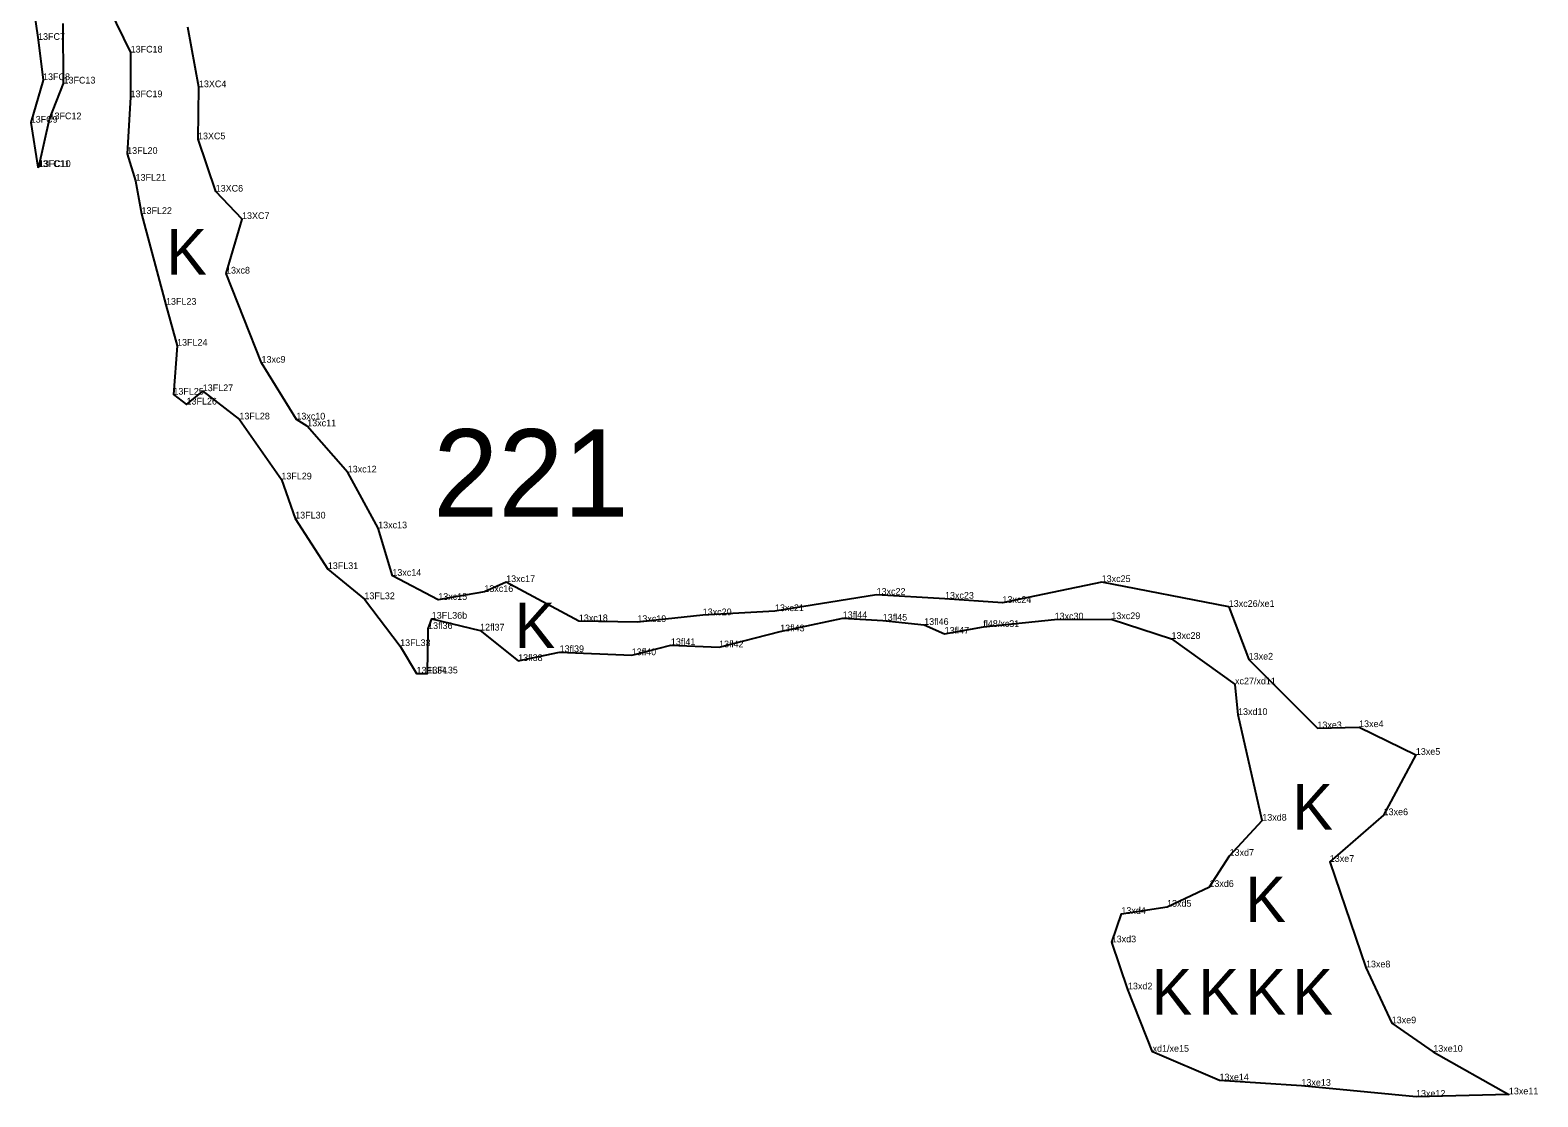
# Model space of a CAD drawing. Extents: x 2072529 to 2268812, y 436423 to 470008.
# Drawn here: x 2242642 to 2243766, y 449046 to 449842 of the extents above; entities that cross this region are included whole.
import ezdxf

# ---------------------------------------------------------------- set-up
doc = ezdxf.new("R2010")
doc.units = 0
for name, color, linetype in [('Old_Level_20', 7, 'Continuous'), ('Old_Level_52', 7, 'Continuous'), ('Old_Level_55', 7, 'Continuous'), ('Old_Level_60', 7, 'Continuous'), ('Old_Level_62', 7, 'Continuous')]:
    doc.layers.add(name, color=color, linetype=linetype)

msp = doc.modelspace()

# ---------------------------------------------------------------- linework, layer by layer
at = {"layer": 'Old_Level_20'}
for p, q in [((2242647.481, 449834.547), (2242647.481, 449834.547)), ((2242716.562, 449825.1), (2242716.562, 449825.1)), ((2242651.207, 449804.543), (2242651.207, 449804.543)), ((2242666.483, 449802), (2242666.483, 449802)), ((2242767.503, 449799.237), (2242767.503, 449799.237)), ((2242716.471, 449791.785), (2242716.471, 449791.785)), ((2242642.002, 449772.816), (2242642.002, 449772.816)), ((2242656.047, 449775.336), (2242656.047, 449775.336)), ((2242766.805, 449760.386), (2242766.805, 449760.386)), ((2242713.949, 449749.486), (2242713.949, 449749.486)), ((2242647.299, 449739.691), (2242647.299, 449739.691)), ((2242648.063, 449739.73), (2242648.063, 449739.73)), ((2242720.219, 449729.453), (2242720.219, 449729.453)), ((2242779.997, 449721.332), (2242779.997, 449721.332)), ((2242724.668, 449704.713), (2242724.668, 449704.713)), ((2242799.641, 449700.89), (2242799.641, 449700.89)), ((2242787.717, 449660.208), (2242787.717, 449660.208)), ((2242742.918, 449636.934), (2242742.918, 449636.934)), ((2242751.176, 449606.391), (2242751.176, 449606.391)), ((2242814.224, 449593.73), (2242814.224, 449593.73)), ((2242748.443, 449569.885), (2242748.443, 449569.885)), ((2242770.344, 449572.484), (2242770.344, 449572.484)), ((2242758.238, 449562.509), (2242758.238, 449562.509)), ((2242797.684, 449551.398), (2242797.684, 449551.398)), ((2242840.163, 449551.332), (2242840.163, 449551.332)), ((2242848.28, 449546.251), (2242848.28, 449546.251)), ((2242828.974, 449506.625), (2242828.974, 449506.625)), ((2242878.494, 449511.837), (2242878.494, 449511.837)), ((2242839.282, 449477.479), (2242839.282, 449477.479)), ((2242901.196, 449470.161), (2242901.196, 449470.161)), ((2242863.647, 449439.792), (2242863.647, 449439.792)), ((2242911.787, 449434.716), (2242911.787, 449434.716)), ((2242996.687, 449430.073), (2242996.687, 449430.073)), ((2243440.938, 449430.072), (2243440.938, 449430.072)), ((2242890.947, 449417.302), (2242890.947, 449417.302)), ((2242946.03, 449416.766), (2242946.03, 449416.766)), ((2242980.41, 449422.691), (2242980.41, 449422.691)), ((2243273.029, 449420.591), (2243273.029, 449420.591)), ((2243324.04, 449417.647), (2243324.04, 449417.647)), ((2243366.907, 449414.522), (2243366.907, 449414.522)), ((2242941.184, 449402.754), (2242941.184, 449402.754)), ((2243050.925, 449400.864), (2243050.925, 449400.864)), ((2243143.309, 449405.329), (2243143.309, 449405.329)), ((2243197.216, 449408.376), (2243197.216, 449408.376)), ((2243247.792, 449403.122), (2243247.792, 449403.122)), ((2243277.634, 449401.297), (2243277.634, 449401.297)), ((2243405.809, 449402.132), (2243405.809, 449402.132)), ((2243448.128, 449402.395), (2243448.128, 449402.395)), ((2243535.734, 449411.559), (2243535.734, 449411.559)), ((2242938.456, 449395.073), (2242938.456, 449395.073)), ((2242977.233, 449393.916), (2242977.233, 449393.916)), ((2243094.562, 449400.256), (2243094.562, 449400.256)), ((2243201.097, 449393.259), (2243201.097, 449393.259)), ((2243308.527, 449398.114), (2243308.527, 449398.114)), ((2243323.779, 449391.543), (2243323.779, 449391.543)), ((2243352.669, 449396.58), (2243352.669, 449396.58)), ((2242917.599, 449382.34), (2242917.599, 449382.34)), ((2243119.587, 449383.021), (2243119.587, 449383.021)), ((2243155.523, 449381.385), (2243155.523, 449381.385)), ((2243493.056, 449387.673), (2243493.056, 449387.673)), ((2243005.639, 449371.192), (2243005.639, 449371.192)), ((2243036.54, 449377.794), (2243036.54, 449377.794)), ((2243090.36, 449375.505), (2243090.36, 449375.505)), ((2243550.613, 449372.223), (2243550.613, 449372.223)), ((2242929.839, 449361.795), (2242929.839, 449361.795)), ((2242937.943, 449361.904), (2242937.943, 449361.904)), ((2243540.415, 449353.74), (2243540.415, 449353.74)), ((2243542.668, 449330.941), (2243542.668, 449330.941)), ((2243632.982, 449321.851), (2243632.982, 449321.851)), ((2243601.851, 449320.997), (2243601.851, 449320.997)), ((2243675.31, 449301.157), (2243675.31, 449301.157)), ((2243651.266, 449256.153), (2243651.266, 449256.153)), ((2243560.751, 449252.078), (2243560.751, 449252.078)), ((2243536.373, 449225.844), (2243536.373, 449225.844)), ((2243611.106, 449221.33), (2243611.106, 449221.33)), ((2243521.274, 449202.643), (2243521.274, 449202.643)), ((2243489.677, 449187.848), (2243489.677, 449187.848)), ((2243455.637, 449182.528), (2243455.637, 449182.528)), ((2243448.418, 449161.316), (2243448.418, 449161.316)), ((2243638.105, 449142.578), (2243638.105, 449142.578)), ((2243460.547, 449126.174), (2243460.547, 449126.174)), ((2243657.314, 449100.889), (2243657.314, 449100.889)), ((2243478.923, 449079.66), (2243478.923, 449079.66)), ((2243688.325, 449079.636), (2243688.325, 449079.636)), ((2243528.818, 449058.304), (2243528.818, 449058.304)), ((2243589.956, 449054.281), (2243589.956, 449054.281)), ((2243675.432, 449046.093), (2243675.432, 449046.093)), ((2243744.713, 449047.854), (2243744.713, 449047.854))]:
    msp.add_line(p, q, dxfattribs=at)
at = {"layer": 'Old_Level_52'}
for points in [[(2242641.584, 449875.831), (2242647.481, 449834.547), (2242651.207, 449804.543), (2242642.002, 449772.816), (2242647.299, 449739.691), (2242648.063, 449739.73), (2242656.047, 449775.336), (2242666.483, 449802), (2242666.262, 449846.862)], [(2242700.425, 449857.799), (2242716.562, 449825.1), (2242716.471, 449791.785), (2242713.949, 449749.486), (2242720.219, 449729.453), (2242724.668, 449704.713), (2242742.918, 449636.934), (2242751.176, 449606.391), (2242748.443, 449569.885), (2242758.238, 449562.509), (2242770.344, 449572.484), (2242797.684, 449551.398), (2242828.974, 449506.625), (2242839.282, 449477.479), (2242863.647, 449439.792), (2242890.947, 449417.302), (2242917.599, 449382.34), (2242929.839, 449361.795), (2242937.943, 449361.904), (2242938.456, 449395.073), (2242941.184, 449402.754), (2242977.233, 449393.916), (2243005.639, 449371.192), (2243036.54, 449377.794), (2243090.36, 449375.505), (2243119.587, 449383.021), (2243155.523, 449381.385), (2243201.097, 449393.259), (2243247.792, 449403.122), (2243277.634, 449401.297), (2243308.527, 449398.114), (2243323.779, 449391.543), (2243352.669, 449396.58), (2243405.809, 449402.132), (2243448.128, 449402.395), (2243493.056, 449387.673), (2243540.415, 449353.74)], [(2243535.734, 449411.559), (2243440.938, 449430.072), (2243366.907, 449414.522), (2243324.04, 449417.647), (2243273.029, 449420.591), (2243197.216, 449408.376), (2243143.309, 449405.329), (2243094.562, 449400.256), (2243050.925, 449400.864), (2242996.687, 449430.073), (2242980.41, 449422.691), (2242946.03, 449416.766), (2242911.787, 449434.716), (2242901.196, 449470.161), (2242878.494, 449511.837), (2242848.28, 449546.251), (2242840.163, 449551.332), (2242814.224, 449593.73), (2242787.717, 449660.208), (2242799.641, 449700.89), (2242779.997, 449721.332), (2242766.805, 449760.386), (2242767.503, 449799.237), (2242759.271, 449844.065)], [(2243535.734, 449411.559), (2243550.613, 449372.223), (2243601.851, 449320.997), (2243632.982, 449321.851), (2243675.31, 449301.157), (2243651.266, 449256.153), (2243611.106, 449221.33), (2243638.105, 449142.578), (2243657.314, 449100.889), (2243688.325, 449079.636), (2243744.713, 449047.854), (2243675.432, 449046.093), (2243589.956, 449054.281), (2243528.818, 449058.304), (2243478.923, 449079.66), (2243460.547, 449126.174), (2243448.418, 449161.316), (2243455.637, 449182.528), (2243489.677, 449187.848), (2243521.274, 449202.643), (2243536.373, 449225.844), (2243560.751, 449252.078), (2243542.668, 449330.941), (2243540.415, 449353.74)]]:
    msp.add_lwpolyline(points, dxfattribs=at)

# ---------------------------------------------------------------- texts
at = {"layer": 'Old_Level_55'}
for p in [(2242743.124, 449659.377), (2243003.019, 449380.794), (2243583.124, 449245.377), (2243548.124, 449176.377), (2243478.124, 449107.377), (2243513.124, 449107.377), (2243548.124, 449107.377), (2243583.124, 449107.377)]:
    msp.add_text('K', height=34, dxfattribs=at).set_placement(p)
at = {"layer": 'Old_Level_60'}
for s, p in [('13FC7', (2242647.481, 449834.547)), ('13FC18', (2242716.562, 449825.1)), ('13FC8', (2242651.207, 449804.543)), ('13FC13', (2242666.483, 449802)), ('13FC19', (2242716.471, 449791.785)), ('13XC4', (2242767.503, 449799.237)), ('13FC9', (2242642.002, 449772.816)), ('13FC12', (2242656.047, 449775.336)), ('13XC5', (2242766.805, 449760.386)), ('13FL20', (2242713.949, 449749.486)), ('13FC11', (2242647.299, 449739.691)), ('13FC10', (2242648.063, 449739.73)), ('13FL21', (2242720.219, 449729.453)), ('13XC6', (2242779.997, 449721.332)), ('13FL22', (2242724.668, 449704.713)), ('13XC7', (2242799.641, 449700.89)), ('13xc8', (2242787.717, 449660.208)), ('13FL23', (2242742.918, 449636.934)), ('13FL24', (2242751.176, 449606.391)), ('13xc9', (2242814.224, 449593.73)), ('13FL25', (2242748.443, 449569.885)), ('13FL27', (2242770.344, 449572.484)), ('13FL26', (2242758.238, 449562.509)), ('13FL28', (2242797.684, 449551.398)), ('13xc10', (2242840.163, 449551.332)), ('13xc11', (2242848.28, 449546.251)), ('13xc12', (2242878.494, 449511.837)), ('13FL29', (2242828.974, 449506.625)), ('13FL30', (2242839.282, 449477.479)), ('13xc13', (2242901.196, 449470.161)), ('13FL31', (2242863.647, 449439.792)), ('13xc14', (2242911.787, 449434.716)), ('13xc17', (2242996.687, 449430.073)), ('13xc25', (2243440.938, 449430.072)), ('13xc16', (2242980.41, 449422.691)), ('13xc22', (2243273.029, 449420.591)), ('13FL32', (2242890.947, 449417.302)), ('13xc15', (2242946.03, 449416.766)), ('13xc21', (2243197.216, 449408.376)), ('13xc23', (2243324.04, 449417.647)), ('13xc24', (2243366.907, 449414.522)), ('13xc26/xe1', (2243535.734, 449411.559)), ('13FL36b', (2242941.184, 449402.754)), ('13xc18', (2243050.925, 449400.864)), ('13xc19', (2243094.562, 449400.256)), ('13xc20', (2243143.309, 449405.329)), ('13fl44', (2243247.792, 449403.122)), ('13fl45', (2243277.634, 449401.297)), ('13fl46', (2243308.527, 449398.114)), ('fl48/xc31', (2243352.669, 449396.58)), ('13xc30', (2243405.809, 449402.132)), ('13xc29', (2243448.128, 449402.395)), ('13fl36', (2242938.456, 449395.073)), ('12fl37', (2242977.233, 449393.916)), ('13fl43', (2243201.097, 449393.259)), ('13fl47', (2243323.779, 449391.543)), ('13xc28', (2243493.056, 449387.673)), ('13FL33', (2242917.599, 449382.34)), ('13fl39', (2243036.54, 449377.794)), ('13fl40', (2243090.36, 449375.505)), ('13fl41', (2243119.587, 449383.021)), ('13fl42', (2243155.523, 449381.385)), ('13FL34', (2242929.839, 449361.795)), ('13FL35', (2242937.943, 449361.904)), ('13fl38', (2243005.639, 449371.192)), ('13xe2', (2243550.613, 449372.223)), ('xc27/xd11', (2243540.415, 449353.74)), ('13xd10', (2243542.668, 449330.941)), ('13xe3', (2243601.851, 449320.997)), ('13xe4', (2243632.982, 449321.851)), ('13xe5', (2243675.31, 449301.157)), ('13xd8', (2243560.751, 449252.078)), ('13xe6', (2243651.266, 449256.153)), ('13xd7', (2243536.373, 449225.844)), ('13xe7', (2243611.106, 449221.33)), ('13xd6', (2243521.274, 449202.643)), ('13xd4', (2243455.637, 449182.528)), ('13xd5', (2243489.677, 449187.848)), ('13xd3', (2243448.418, 449161.316)), ('13xe8', (2243638.105, 449142.578)), ('13xd2', (2243460.547, 449126.174)), ('13xe9', (2243657.314, 449100.889)), ('xd1/xe15', (2243478.923, 449079.66)), ('13xe10', (2243688.325, 449079.636)), ('13xe14', (2243528.818, 449058.304)), ('13xe13', (2243589.956, 449054.281)), ('13xe11', (2243744.713, 449047.854)), ('13xe12', (2243675.432, 449046.093))]:
    msp.add_text(s, height=5, dxfattribs=at).set_placement(p)
at = {"layer": 'Old_Level_62'}
msp.add_text('221', height=65.34, dxfattribs=at).set_placement((2242942.284, 449478.748))

doc.saveas('drawing.dxf')
